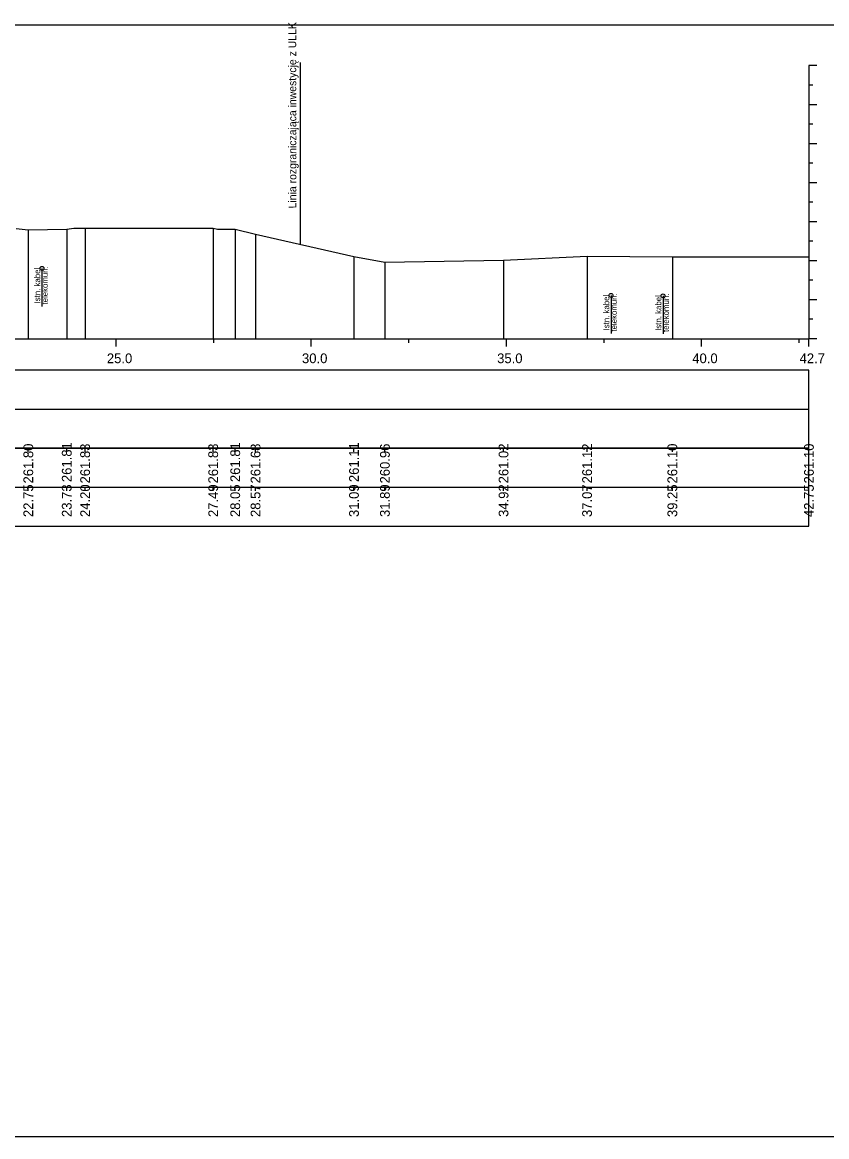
# Model space of a CAD drawing. Extents: x 6516023 to 6560129, y 5513077 to 5529206.
# Drawn here: x 6520077.81 to 6520098.42, y 5514451.16 to 5514479.72 of the extents above; entities that cross this region are included whole.
import ezdxf

# ---------------------------------------------------------------- set-up
doc = ezdxf.new("R2010")
doc.units = 0
for name, color, linetype in [('TOR_PRZEK_P-kable', 7, 'Continuous'), ('TOR_PRZEK_P-tabelka istniejace', 7, 'Continuous'), ('TOR_PRZEK_P-tabelka projektowane', 7, 'Continuous'), ('TOR_PRZEK_P-teren istniejacy', 7, 'Continuous'), ('TOR_PRZEK_P-uklad odniesienia', 7, 'Continuous'), ('TOR_PS_T-granica PKP-projektowana', 7, 'Continuous'), ('TOR_RAMKI-ramka+tabelka 1', 7, 'Continuous')]:
    doc.layers.add(name, color=color, linetype=linetype)

msp = doc.modelspace()

# ---------------------------------------------------------------- linework, layer by layer
at = {"layer": 'TOR_PRZEK_P-kable'}
for p, q in [((6520078.311, 5514473.41), (6520078.311, 5514472.436)), ((6520092.892, 5514472.717), (6520092.892, 5514471.744)), ((6520094.225, 5514472.707), (6520094.225, 5514471.733))]:
    msp.add_line(p, q, dxfattribs=at)
for centre in [(6520078.311, 5514473.41), (6520092.892, 5514472.717), (6520094.225, 5514472.707)]:
    msp.add_circle(centre, 0.05, dxfattribs=at)
at = {"layer": 'TOR_PRZEK_P-tabelka istniejace'}
for p, q in [((6520077.961, 5514468.706), (6520077.961, 5514468.806)), ((6520078.946, 5514468.706), (6520078.946, 5514468.806)), ((6520079.417, 5514468.706), (6520079.417, 5514468.806)), ((6520082.698, 5514468.706), (6520082.698, 5514468.806)), ((6520083.263, 5514468.706), (6520083.263, 5514468.806)), ((6520083.783, 5514468.706), (6520083.783, 5514468.806)), ((6520086.306, 5514468.706), (6520086.306, 5514468.806)), ((6520087.098, 5514468.706), (6520087.098, 5514468.806)), ((6520090.138, 5514468.706), (6520090.138, 5514468.806)), ((6520092.279, 5514468.706), (6520092.279, 5514468.806)), ((6520094.464, 5514468.706), (6520094.464, 5514468.806)), ((6520097.963, 5514468.706), (6520097.963, 5514468.806)), ((6520004.163, 5514467.806), (6520097.963, 5514467.806)), ((6520077.961, 5514467.706), (6520077.961, 5514467.806)), ((6520078.946, 5514467.706), (6520078.946, 5514467.806)), ((6520079.417, 5514467.706), (6520079.417, 5514467.806)), ((6520082.698, 5514467.706), (6520082.698, 5514467.806)), ((6520083.263, 5514467.706), (6520083.263, 5514467.806)), ((6520083.783, 5514467.706), (6520083.783, 5514467.806)), ((6520086.306, 5514467.706), (6520086.306, 5514467.806)), ((6520087.098, 5514467.706), (6520087.098, 5514467.806)), ((6520090.138, 5514467.706), (6520090.138, 5514467.806)), ((6520092.279, 5514467.706), (6520092.279, 5514467.806)), ((6520094.464, 5514467.706), (6520094.464, 5514467.806)), ((6520097.963, 5514467.706), (6520097.963, 5514467.806))]:
    msp.add_line(p, q, dxfattribs=at)
for points in [[(6520079.417, 5514474.44), (6520079.417, 5514471.806), (6520079.417, 5514471.676), (6520079.417, 5514471.606)], [(6520082.698, 5514474.439), (6520082.698, 5514471.806), (6520082.698, 5514471.676), (6520082.698, 5514471.606)], [(6520077.961, 5514474.402), (6520077.961, 5514471.806), (6520077.961, 5514471.676), (6520077.961, 5514471.606)], [(6520078.946, 5514474.419), (6520078.946, 5514471.806), (6520078.946, 5514471.676), (6520078.946, 5514471.606)], [(6520083.263, 5514474.417), (6520083.263, 5514471.806), (6520083.263, 5514471.676), (6520083.263, 5514471.606)], [(6520083.783, 5514474.291), (6520083.783, 5514471.806), (6520083.783, 5514471.676), (6520083.783, 5514471.606)], [(6520086.306, 5514473.716), (6520086.306, 5514471.806), (6520086.306, 5514471.676), (6520086.306, 5514471.606)], [(6520087.098, 5514473.571), (6520087.098, 5514471.806), (6520087.098, 5514471.676), (6520087.098, 5514471.606)], [(6520090.138, 5514473.625), (6520090.138, 5514471.806), (6520090.138, 5514471.676), (6520090.138, 5514471.606)], [(6520092.279, 5514473.722), (6520092.279, 5514471.806), (6520092.279, 5514471.676), (6520092.279, 5514471.606)], [(6520094.464, 5514473.705), (6520094.464, 5514471.806), (6520094.464, 5514471.676), (6520094.464, 5514471.606)], [(6520097.963, 5514473.706), (6520097.963, 5514471.806), (6520097.963, 5514471.676), (6520097.963, 5514471.606)]]:
    msp.add_lwpolyline(points, dxfattribs=at)
msp.add_lwpolyline([(6520004.163, 5514468.806), (6520004.163, 5514466.806), (6520097.963, 5514466.806), (6520097.963, 5514468.806)], close=True, dxfattribs=at)
at = {"layer": 'TOR_PRZEK_P-tabelka projektowane'}
msp.add_line((6520004.163, 5514469.806), (6520097.963, 5514469.806), dxfattribs=at)
msp.add_lwpolyline([(6520004.163, 5514470.806), (6520004.163, 5514468.806), (6520097.963, 5514468.806), (6520097.963, 5514470.806)], close=True, dxfattribs=at)
at = {"layer": 'TOR_PRZEK_P-teren istniejacy'}
msp.add_lwpolyline([(6520077.653, 5514474.432), (6520077.961, 5514474.402), (6520078.946, 5514474.419), (6520079.125, 5514474.444), (6520079.417, 5514474.44), (6520082.698, 5514474.439), (6520082.808, 5514474.415), (6520083.263, 5514474.417), (6520083.783, 5514474.291), (6520086.306, 5514473.716), (6520087.098, 5514473.571), (6520090.138, 5514473.625), (6520092.279, 5514473.722), (6520094.464, 5514473.705), (6520097.963, 5514473.706)], dxfattribs=at)
at = {"layer": 'TOR_PRZEK_P-uklad odniesienia'}
for p, q in [((6520097.963, 5514478.606), (6520097.963, 5514471.606)), ((6520098.163, 5514478.606), (6520097.963, 5514478.606)), ((6520098.063, 5514478.106), (6520097.963, 5514478.106)), ((6520098.163, 5514477.606), (6520097.963, 5514477.606)), ((6520098.063, 5514477.106), (6520097.963, 5514477.106)), ((6520098.163, 5514476.606), (6520097.963, 5514476.606)), ((6520098.063, 5514476.106), (6520097.963, 5514476.106)), ((6520098.163, 5514475.606), (6520097.963, 5514475.606)), ((6520098.063, 5514475.106), (6520097.963, 5514475.106)), ((6520098.163, 5514474.606), (6520097.963, 5514474.606)), ((6520098.063, 5514474.106), (6520097.963, 5514474.106)), ((6520098.163, 5514473.606), (6520097.963, 5514473.606)), ((6520098.063, 5514473.106), (6520097.963, 5514473.106)), ((6520098.163, 5514472.606), (6520097.963, 5514472.606)), ((6520098.063, 5514472.106), (6520097.963, 5514472.106)), ((6520007.963, 5514471.606), (6520097.963, 5514471.606)), ((6520080.213, 5514471.406), (6520080.213, 5514471.606)), ((6520082.713, 5514471.506), (6520082.713, 5514471.606)), ((6520085.213, 5514471.406), (6520085.213, 5514471.606)), ((6520087.713, 5514471.506), (6520087.713, 5514471.606)), ((6520090.213, 5514471.406), (6520090.213, 5514471.606)), ((6520092.713, 5514471.506), (6520092.713, 5514471.606)), ((6520095.213, 5514471.406), (6520095.213, 5514471.606)), ((6520097.713, 5514471.506), (6520097.713, 5514471.606)), ((6520097.963, 5514471.406), (6520097.963, 5514471.606)), ((6520098.163, 5514471.606), (6520097.963, 5514471.606))]:
    msp.add_line(p, q, dxfattribs=at)
at = {"layer": 'TOR_PS_T-granica PKP-projektowana'}
msp.add_line((6520084.939, 5514474.027), (6520084.939, 5514478.685), dxfattribs=at)
at = {"layer": 'TOR_RAMKI-ramka+tabelka 1'}
msp.add_lwpolyline([(6519904.513, 5514479.656), (6520152.013, 5514479.656), (6520152.013, 5514451.156), (6519904.513, 5514451.156)], close=True, dxfattribs=at)

# ---------------------------------------------------------------- texts
at = {"layer": 'TOR_PRZEK_P-kable'}
for s, height, p in [('Istn. kabel', 0.14999, (6520078.266, 5514472.512)), ('telekomun.', 0.15, (6520078.46, 5514472.484)), ('Istn. kabel', 0.14999, (6520092.847, 5514471.82)), ('telekomun.', 0.15, (6520093.041, 5514471.791)), ('Istn. kabel', 0.14999, (6520094.181, 5514471.809)), ('telekomun.', 0.15, (6520094.375, 5514471.781))]:
    msp.add_text(s, height=height, rotation=90.0511, dxfattribs=at).set_placement(p)
at = {"layer": 'TOR_PRZEK_P-tabelka istniejace'}
for s, p in [('261.80', (6520078.086, 5514467.898)), ('261.81', (6520079.071, 5514467.933)), ('261.83', (6520079.542, 5514467.898)), ('261.83', (6520082.823, 5514467.898)), ('261.81', (6520083.388, 5514467.933)), ('261.68', (6520083.908, 5514467.898)), ('261.11', (6520086.431, 5514467.933)), ('260.96', (6520087.223, 5514467.898)), ('261.02', (6520090.263, 5514467.9)), ('261.12', (6520092.404, 5514467.9)), ('261.10', (6520094.589, 5514467.898)), ('261.10', (6520098.088, 5514467.898)), ('22.75', (6520078.086, 5514467.037)), ('23.73', (6520079.071, 5514467.038)), ('24.20', (6520079.542, 5514467.038)), ('27.49', (6520082.823, 5514467.038)), ('28.05', (6520083.388, 5514467.037)), ('28.57', (6520083.908, 5514467.038)), ('31.09', (6520086.431, 5514467.038)), ('31.89', (6520087.223, 5514467.038)), ('34.92', (6520090.263, 5514467.04)), ('37.07', (6520092.404, 5514467.038)), ('39.25', (6520094.589, 5514467.037)), ('42.75', (6520098.088, 5514467.037))]:
    msp.add_text(s, height=0.25, rotation=90, dxfattribs=at).set_placement(p)
at = {"layer": 'TOR_PRZEK_P-uklad odniesienia'}
for s, p in [('25.0', (6520079.974, 5514470.981)), ('30.0', (6520084.974, 5514470.981)), ('35.0', (6520089.974, 5514470.981)), ('40.0', (6520094.974, 5514470.981)), ('42.7', (6520097.724, 5514470.981))]:
    msp.add_text(s, height=0.25, dxfattribs=at).set_placement(p)
at = {"layer": 'TOR_PS_T-granica PKP-projektowana'}
msp.add_text('Linia rozgraniczająca inwestycję z ULLK', height=0.2, rotation=90.0511, dxfattribs=at).set_placement((6520084.829, 5514474.949))

doc.saveas('drawing.dxf')
